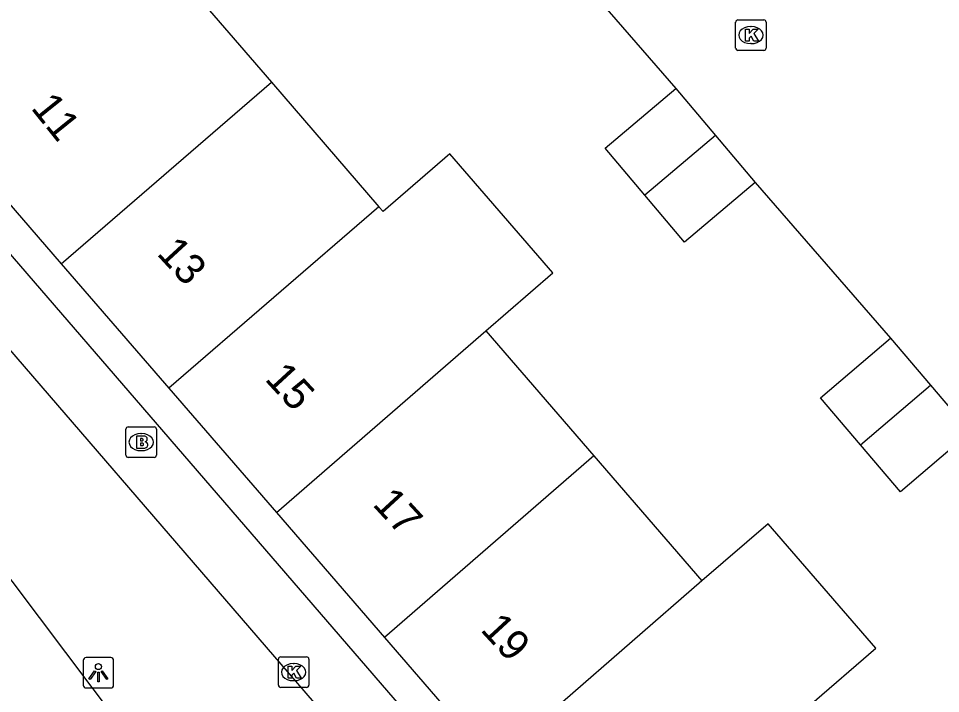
# Model space of a CAD drawing. Extents: x 160379 to 161131, y 383940 to 384849.
# Drawn here: x 160566.8 to 160597.06, y 384678.11 to 384700.27 of the extents above; entities that cross this region are included whole.
import ezdxf

# ---------------------------------------------------------------- set-up
doc = ezdxf.new("R2010")
doc.units = 0
for name, color, linetype in [('IMGEO_Brandkraan', 7, 'Continuous'), ('IMGEO_Kolk', 7, 'Continuous'), ('IMGEO_Lichtpunt', 7, 'Continuous'), ('IMGEO_Pand', 7, 'Continuous'), ('IMGEO_Pand_nummerreeks', 7, 'Continuous'), ('IMGEO_Rijbaan_lokaal_open', 7, 'Continuous'), ('IMGEO_Voetgangersgebied_open', 7, 'Continuous')]:
    doc.layers.add(name, color=color, linetype=linetype)

msp = doc.modelspace()

# ---------------------------------------------------------------- linework, layer by layer
at = {"layer": 'IMGEO_Brandkraan'}
for p, q in [((160570.325, 384685.937), (160570.325, 384686.789)), ((160570.4, 384686.863), (160571.252, 384686.863)), ((160571.326, 384686.789), (160571.326, 384685.937)), ((160570.813, 384686.643), (160570.838, 384686.643)), ((160571.252, 384685.863), (160570.4, 384685.863)), ((160570.836, 384686.083), (160570.811, 384686.083))]:
    msp.add_line(p, q, dxfattribs=at)
for points in [[(160570.325, 384685.937), (160570.325, 384686.789)], [(160570.4, 384686.863), (160571.252, 384686.863)], [(160571.326, 384686.789), (160571.326, 384685.937)], [(160570.673, 384686.563), (160570.673, 384686.163), (160570.886, 384686.163)], [(160570.904, 384686.563), (160570.673, 384686.563)], [(160570.852, 384686.482), (160570.798, 384686.482), (160570.798, 384686.406)], [(160570.798, 384686.406), (160570.851, 384686.406)], [(160570.86, 384686.33), (160570.798, 384686.33), (160570.798, 384686.249)], [(160570.798, 384686.249), (160570.86, 384686.249)], [(160571.252, 384685.863), (160570.4, 384685.863)]]:
    msp.add_lwpolyline(points, dxfattribs=at)
for centre, radius, start, end in [((160570.402, 384686.787), 0.0765, 91.552, 178.448), ((160570.402, 384686.787), 0.0765, 91.552, 178.448), ((160571.25, 384686.787), 0.0765, 1.552, 88.448), ((160571.25, 384686.787), 0.0765, 1.552, 88.448), ((160570.853, 384686.444), 0.0379, 267.8285, 90.9355), ((160570.908, 384686.418), 0.145, 59.4692, 91.5367), ((160570.933, 384686.465), 0.0922, 285.5137, 58.1501), ((160570.861, 384686.289), 0.0404, 269.8759, 90.5077), ((160570.892, 384686.414), 0.251, 268.6676, 293.5347), ((160570.938, 384686.273), 0.105, 301.3115, 78.989), ((160570.402, 384685.939), 0.0765, 181.552, 268.448), ((160570.402, 384685.939), 0.0765, 181.552, 268.448), ((160571.25, 384685.939), 0.0765, 271.552, 358.448), ((160571.25, 384685.939), 0.0765, 271.552, 358.448)]:
    msp.add_arc(centre, radius, start, end, dxfattribs=at)
for centre, major_axis, ratio, start_param, end_param in [((160570.812, 384686.363), (-0.387, 0.002), 0.722429, 4.712389, 7.853982), ((160570.837, 384686.363), (-0.39, 0.002), 0.717154, 1.570796, 4.712389)]:
    msp.add_ellipse(centre, major_axis=major_axis, ratio=ratio, start_param=start_param, end_param=end_param, dxfattribs=at)
at = {"layer": 'IMGEO_Kolk'}
for p, q in [((160590.336, 384699.297), (160590.336, 384700.149)), ((160590.411, 384700.223), (160591.263, 384700.223)), ((160591.337, 384700.149), (160591.337, 384699.297)), ((160590.824, 384700.003), (160590.849, 384700.003)), ((160591.263, 384699.223), (160590.411, 384699.223)), ((160590.847, 384699.443), (160590.822, 384699.443)), ((160575.328, 384678.388), (160575.328, 384679.24)), ((160575.403, 384679.314), (160576.255, 384679.314)), ((160576.329, 384679.24), (160576.329, 384678.388)), ((160575.816, 384679.094), (160575.841, 384679.094)), ((160576.255, 384678.314), (160575.403, 384678.314)), ((160575.839, 384678.534), (160575.814, 384678.534))]:
    msp.add_line(p, q, dxfattribs=at)
for points in [[(160590.336, 384699.297), (160590.336, 384700.149)], [(160590.411, 384700.223), (160591.263, 384700.223)], [(160591.337, 384700.149), (160591.337, 384699.297)], [(160590.657, 384699.923), (160590.78, 384699.923), (160590.78, 384699.772), (160590.91, 384699.923), (160591.074, 384699.923), (160590.928, 384699.772), (160591.081, 384699.523), (160590.929, 384699.523), (160590.844, 384699.687), (160590.78, 384699.62), (160590.78, 384699.523), (160590.657, 384699.523), (160590.657, 384699.923)], [(160591.263, 384699.223), (160590.411, 384699.223)], [(160575.328, 384678.388), (160575.328, 384679.24)], [(160575.403, 384679.314), (160576.255, 384679.314)], [(160576.329, 384679.24), (160576.329, 384678.388)], [(160575.649, 384679.014), (160575.772, 384679.014), (160575.772, 384678.863), (160575.902, 384679.014), (160576.066, 384679.014), (160575.92, 384678.863), (160576.073, 384678.614), (160575.921, 384678.614), (160575.836, 384678.778), (160575.772, 384678.711), (160575.772, 384678.614), (160575.649, 384678.614), (160575.649, 384679.014)], [(160576.255, 384678.314), (160575.403, 384678.314)]]:
    msp.add_lwpolyline(points, dxfattribs=at)
for centre, start, end in [((160590.413, 384700.147), 91.552, 178.448), ((160590.413, 384700.147), 91.552, 178.448), ((160591.261, 384700.147), 1.552, 88.448), ((160591.261, 384700.147), 1.552, 88.448), ((160590.413, 384699.299), 181.552, 268.448), ((160590.413, 384699.299), 181.552, 268.448), ((160591.261, 384699.299), 271.552, 358.448), ((160591.261, 384699.299), 271.552, 358.448), ((160575.405, 384679.238), 91.552, 178.448), ((160575.405, 384679.238), 91.552, 178.448), ((160576.253, 384679.238), 1.552, 88.448), ((160576.253, 384679.238), 1.552, 88.448), ((160575.405, 384678.39), 181.552, 268.448), ((160575.405, 384678.39), 181.552, 268.448), ((160576.253, 384678.39), 271.552, 358.448), ((160576.253, 384678.39), 271.552, 358.448)]:
    msp.add_arc(centre, 0.0765, start, end, dxfattribs=at)
for centre, major_axis, ratio, start_param, end_param in [((160590.823, 384699.723), (-0.387, 0.002), 0.722429, 4.712389, 7.853982), ((160590.848, 384699.723), (-0.39, 0.002), 0.717154, 1.570796, 4.712389), ((160575.815, 384678.814), (-0.387, 0.002), 0.722429, 4.712389, 7.853982), ((160575.84, 384678.814), (-0.39, 0.002), 0.717154, 1.570796, 4.712389)]:
    msp.add_ellipse(centre, major_axis=major_axis, ratio=ratio, start_param=start_param, end_param=end_param, dxfattribs=at)
at = {"layer": 'IMGEO_Lichtpunt'}
for p, q in [((160568.922, 384679.197), (160568.922, 384678.39)), ((160568.922, 384679.197), (160568.922, 384678.39)), ((160569.824, 384679.292), (160569.016, 384679.292)), ((160569.824, 384679.292), (160569.016, 384679.292)), ((160569.918, 384678.39), (160569.918, 384679.197)), ((160569.918, 384678.39), (160569.918, 384679.197)), ((160569.016, 384678.296), (160569.824, 384678.296)), ((160569.016, 384678.296), (160569.824, 384678.296))]:
    msp.add_line(p, q, dxfattribs=at)
for points in [[(160569.296, 384678.861), (160569.335, 384678.833), (160569.147, 384678.571), (160569.109, 384678.598), (160569.296, 384678.861)], [(160569.398, 384678.813), (160569.445, 384678.813), (160569.445, 384678.491), (160569.398, 384678.491), (160569.398, 384678.813)], [(160569.508, 384678.833), (160569.546, 384678.86), (160569.733, 384678.598), (160569.694, 384678.57), (160569.508, 384678.833)]]:
    msp.add_lwpolyline(points, dxfattribs=at)
msp.add_circle((160569.421, 384678.995), 0.0994, dxfattribs=at)
for centre, start, end in [((160569.016, 384679.197), 90, 180), ((160569.016, 384679.197), 90, 180), ((160569.824, 384679.197), 0, 90), ((160569.824, 384679.197), 0, 90), ((160569.016, 384678.39), 180, 270), ((160569.016, 384678.39), 180, 270), ((160569.824, 384678.39), 270, 0), ((160569.824, 384678.39), 270, 360)]:
    msp.add_arc(centre, 0.0946, start, end, dxfattribs=at)
at = {"layer": 'IMGEO_Pand'}
for points in [[(160571.896, 384703.803), (160572.155, 384701.587), (160575.1, 384698.175)], [(160562.81, 384702.752), (160563.389, 384697.783), (160568.199, 384692.221)], [(160568.199, 384692.221), (160575.1, 384698.175)], [(160575.1, 384698.175), (160578.63, 384694.085)], [(160587.352, 384694.466), (160586.05, 384696.01), (160588.376, 384697.972)], [(160588.376, 384697.972), (160589.678, 384696.428)], [(160589.678, 384696.428), (160587.352, 384694.466)], [(160589.678, 384696.428), (160590.98, 384694.885)], [(160582.14, 384690.019), (160584.337, 384691.916), (160580.96, 384695.827), (160578.763, 384693.93), (160578.63, 384694.085)], [(160590.98, 384694.885), (160588.654, 384692.923), (160587.352, 384694.466)], [(160578.63, 384694.085), (160571.733, 384688.134)], [(160568.199, 384692.221), (160571.733, 384688.134)], [(160575.265, 384684.05), (160582.14, 384690.019)], [(160582.14, 384690.019), (160585.684, 384685.913)], [(160594.436, 384686.274), (160593.124, 384687.815), (160595.421, 384689.771)], [(160595.421, 384689.771), (160596.733, 384688.23)], [(160571.733, 384688.134), (160575.265, 384684.05)], [(160594.436, 384686.274), (160596.733, 384688.23)], [(160596.733, 384688.23), (160598.046, 384686.689)], [(160598.046, 384686.689), (160595.749, 384684.733), (160594.436, 384686.274)], [(160585.684, 384685.913), (160578.806, 384679.955)], [(160585.684, 384685.913), (160589.229, 384681.806)], [(160575.265, 384684.05), (160578.806, 384679.955)], [(160592.756, 384677.72), (160594.931, 384679.597), (160591.404, 384683.683), (160589.229, 384681.806)], [(160589.229, 384681.806), (160582.367, 384675.837)], [(160578.806, 384679.955), (160582.367, 384675.837)]]:
    msp.add_lwpolyline(points, dxfattribs=at)
at = {"layer": 'IMGEO_Rijbaan_lokaal_open'}
for points in [[(160583.919, 384703.106), (160588.376, 384697.972)], [(160590.98, 384694.885), (160595.421, 384689.771)]]:
    msp.add_lwpolyline(points, dxfattribs=at)
at = {"layer": 'IMGEO_Voetgangersgebied_open'}
for points in [[(160588.75, 384666.794), (160562.379, 384697.339), (160558.529, 384730.702)], [(160559.369, 384705.242), (160560.394, 384696.477), (160579.65, 384674.149), (160588.127, 384664.318), (160601.036, 384649.348), (160616.046, 384639.404)], [(160596.343, 384642.27), (160584.207, 384658.391), (160549.861, 384704.03)]]:
    msp.add_lwpolyline(points, dxfattribs=at)

# ---------------------------------------------------------------- texts
at = {"layer": 'IMGEO_Pand_nummerreeks'}
for s, rotation, p in [('11', 308.7616, (160567.181, 384697.324)), ('13', 312.6435, (160571.307, 384692.537)), ('15', 312.645, (160574.853, 384688.416)), ('17', 312.6435, (160578.39, 384684.305)), ('19', 312.6435, (160581.931, 384680.189))]:
    msp.add_text(s, height=1, rotation=rotation, dxfattribs=at).set_placement(p)

doc.saveas('drawing.dxf')
